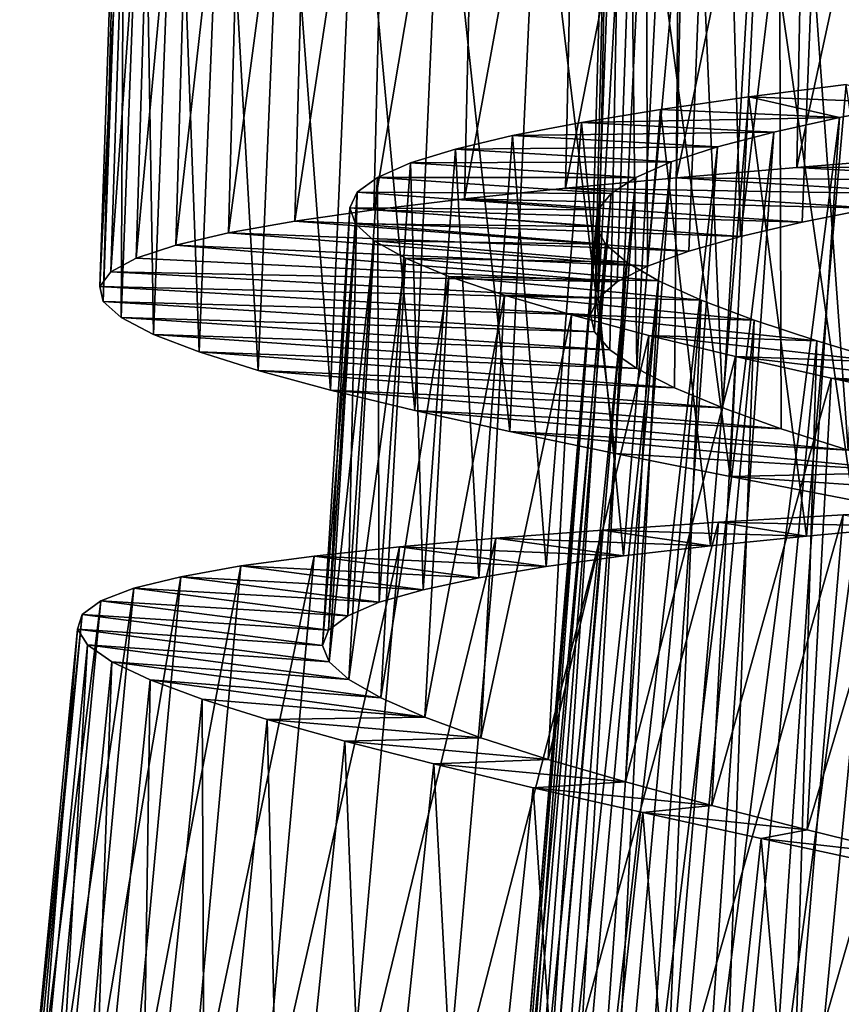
# Model space of a CAD drawing. Header units: millimetres. Extents: x -182 to 217, y -96 to 236.
# Tile 359 of 458: x 149.75 to 153.76, y -24.14 to -19.34. Entities that reach past the tile are written whole.
import ezdxf

# ---------------------------------------------------------------- set-up
doc = ezdxf.new("R2010")
doc.units = ezdxf.units.MM
doc.header["$LTSCALE"] = 52.148148
for name, color, linetype in [('993', 7, 'CONTINUOUS'), ('994', 7, 'CONTINUOUS'), ('995', 7, 'CONTINUOUS'), ('996', 7, 'CONTINUOUS'), ('997', 7, 'CONTINUOUS'), ('998', 7, 'CONTINUOUS')]:
    doc.layers.add(name, color=color, linetype=linetype)

msp = doc.modelspace()

# ---------------------------------------------------------------- linework, layer by layer
at = {"layer": '993', "color": 7, "linetype": 'CONTINUOUS', "true_color": 0xaaaaaa}
for points in [[(153.548, -20.057, 11.9859), (155.169, -20.0561, 10.1381), (154.1697, -20.0073, 12.3201), (153.548, -20.057, 11.9859)], [(152.9607, -20.1073, 11.59), (154.7194, -20.1225, 9.8897), (153.548, -20.057, 11.9859), (152.9607, -20.1073, 11.59)], [(154.7194, -20.1225, 9.8897), (155.169, -20.0561, 10.1381), (153.548, -20.057, 11.9859), (154.7194, -20.1225, 9.8897)], [(152.4185, -20.1581, 11.1398), (154.2988, -20.1895, 9.5928), (152.9607, -20.1073, 11.59), (152.4185, -20.1581, 11.1398)], [(154.2988, -20.1895, 9.5928), (154.7194, -20.1225, 9.8897), (152.9607, -20.1073, 11.59), (154.2988, -20.1895, 9.5928)], [(151.9255, -20.21, 10.6389), (153.9157, -20.2568, 9.2535), (152.4185, -20.1581, 11.1398), (151.9255, -20.21, 10.6389)], [(153.9157, -20.2568, 9.2535), (154.2988, -20.1895, 9.5928), (152.4185, -20.1581, 11.1398), (153.9157, -20.2568, 9.2535)], [(151.4832, -20.2637, 10.0887), (153.5728, -20.3251, 8.8743), (151.9255, -20.21, 10.6389), (151.4832, -20.2637, 10.0887)], [(153.5728, -20.3251, 8.8743), (153.9157, -20.2568, 9.2535), (151.9255, -20.21, 10.6389), (153.5728, -20.3251, 8.8743)], [(151.0971, -20.3194, 9.4956), (153.272, -20.3952, 8.4574), (151.4832, -20.2637, 10.0887), (151.0971, -20.3194, 9.4956)], [(153.272, -20.3952, 8.4574), (153.5728, -20.3251, 8.8743), (151.4832, -20.2637, 10.0887), (153.272, -20.3952, 8.4574)], [(150.7738, -20.3772, 8.8705), (153.0195, -20.4668, 8.0113), (151.0971, -20.3194, 9.4956), (150.7738, -20.3772, 8.8705)], [(153.0195, -20.4668, 8.0113), (153.272, -20.3952, 8.4574), (151.0971, -20.3194, 9.4956), (153.0195, -20.4668, 8.0113)], [(150.5157, -20.4374, 8.2183), (152.8189, -20.5402, 7.5425), (150.7738, -20.3772, 8.8705), (150.5157, -20.4374, 8.2183)], [(152.8189, -20.5402, 7.5425), (153.0195, -20.4668, 8.0113), (150.7738, -20.3772, 8.8705), (152.8189, -20.5402, 7.5425)], [(150.3232, -20.5009, 7.5402), (152.6707, -20.6162, 7.0525), (150.5157, -20.4374, 8.2183), (150.3232, -20.5009, 7.5402)], [(152.6707, -20.6162, 7.0525), (152.8189, -20.5402, 7.5425), (150.5157, -20.4374, 8.2183), (152.6707, -20.6162, 7.0525)], [(150.199, -20.5678, 6.8447), (152.6707, -20.6162, 7.0525), (150.3232, -20.5009, 7.5402), (150.199, -20.5678, 6.8447)], [(150.1452, -20.638, 6.1439), (152.5771, -20.6951, 6.5482), (150.199, -20.5678, 6.8447), (150.1452, -20.638, 6.1439)], [(152.5771, -20.6951, 6.5482), (152.6707, -20.6162, 7.0525), (150.199, -20.5678, 6.8447), (152.5771, -20.6951, 6.5482)], [(152.5399, -20.7764, 6.0394), (152.5771, -20.6951, 6.5482), (150.1452, -20.638, 6.1439), (152.5399, -20.7764, 6.0394)], [(150.1621, -20.7119, 5.4428), (152.5399, -20.7764, 6.0394), (150.1452, -20.638, 6.1439), (150.1621, -20.7119, 5.4428)], [(152.5594, -20.8608, 5.5302), (152.5399, -20.7764, 6.0394), (150.1621, -20.7119, 5.4428), (152.5594, -20.8608, 5.5302)], [(150.2495, -20.79, 4.7441), (152.5594, -20.8608, 5.5302), (150.1621, -20.7119, 5.4428), (150.2495, -20.79, 4.7441)], [(152.6352, -20.9487, 5.0248), (152.5594, -20.8608, 5.5302), (150.2495, -20.79, 4.7441), (152.6352, -20.9487, 5.0248)], [(150.4064, -20.8724, 4.0573), (152.6352, -20.9487, 5.0248), (150.2495, -20.79, 4.7441), (150.4064, -20.8724, 4.0573)], [(152.7661, -21.0399, 4.5318), (152.6352, -20.9487, 5.0248), (150.4064, -20.8724, 4.0573), (152.7661, -21.0399, 4.5318)], [(150.6298, -20.9586, 3.3939), (152.7661, -21.0399, 4.5318), (150.4064, -20.8724, 4.0573), (150.6298, -20.9586, 3.3939)], [(152.9499, -21.1341, 4.059), (152.7661, -21.0399, 4.5318), (150.6298, -20.9586, 3.3939), (152.9499, -21.1341, 4.059)], [(150.9184, -21.049, 2.7572), (152.9499, -21.1341, 4.059), (150.6298, -20.9586, 3.3939), (150.9184, -21.049, 2.7572)], [(153.1854, -21.2321, 3.609), (152.9499, -21.1341, 4.059), (150.9184, -21.049, 2.7572), (153.1854, -21.2321, 3.609)], [(151.2713, -21.1443, 2.1496), (153.1854, -21.2321, 3.609), (150.9184, -21.049, 2.7572), (151.2713, -21.1443, 2.1496)], [(153.47, -21.3338, 3.1869), (153.1854, -21.2321, 3.609), (151.2713, -21.1443, 2.1496), (153.47, -21.3338, 3.1869)], [(151.6832, -21.244, 1.5807), (153.47, -21.3338, 3.1869), (151.2713, -21.1443, 2.1496), (151.6832, -21.244, 1.5807)], [(153.7972, -21.4384, 2.8018), (153.47, -21.3338, 3.1869), (151.6832, -21.244, 1.5807), (153.7972, -21.4384, 2.8018)], [(152.147, -21.3472, 1.0595), (153.7972, -21.4384, 2.8018), (151.6832, -21.244, 1.5807), (152.147, -21.3472, 1.0595)], [(154.1643, -21.546, 2.4567), (153.7972, -21.4384, 2.8018), (152.147, -21.3472, 1.0595), (154.1643, -21.546, 2.4567)], [(152.6604, -21.4545, 0.5885), (154.1643, -21.546, 2.4567), (152.147, -21.3472, 1.0595), (152.6604, -21.4545, 0.5885)], [(153.2214, -21.5664, 0.1695), (154.1643, -21.546, 2.4567), (152.6604, -21.4545, 0.5885), (153.2214, -21.5664, 0.1695)], [(154.5698, -21.6575, 2.153), (154.1643, -21.546, 2.4567), (153.2214, -21.5664, 0.1695), (154.5698, -21.6575, 2.153)], [(153.8212, -21.6818, -0.1906), (154.5698, -21.6575, 2.153), (153.2214, -21.5664, 0.1695), (153.8212, -21.6818, -0.1906)]]:
    msp.add_3dface(points, dxfattribs=at)
at = {"layer": '994', "color": 7, "linetype": 'CONTINUOUS', "true_color": 0xaaaaaa}
for points in [[(153.1654, -21.7904, 11.8029), (153.7728, -21.754, 12.1674), (154.103, -21.8115, 10.9772), (153.1654, -21.7904, 11.8029)], [(152.078, -21.8677, 10.9053), (152.5977, -21.8281, 11.38), (153.1264, -21.905, 10.2514), (152.078, -21.8677, 10.9053)], [(152.5977, -21.8281, 11.38), (153.1654, -21.7904, 11.8029), (153.5947, -21.8576, 10.6387), (152.5977, -21.8281, 11.38)], [(153.1264, -21.905, 10.2514), (152.5977, -21.8281, 11.38), (153.5947, -21.8576, 10.6387), (153.1264, -21.905, 10.2514)], [(153.5947, -21.8576, 10.6387), (153.1654, -21.7904, 11.8029), (154.103, -21.8115, 10.9772), (153.5947, -21.8576, 10.6387)], [(151.6085, -21.9098, 10.3809), (152.078, -21.8677, 10.9053), (152.702, -21.9543, 9.8188), (151.6085, -21.9098, 10.3809)], [(152.702, -21.9543, 9.8188), (152.078, -21.8677, 10.9053), (153.1264, -21.905, 10.2514), (152.702, -21.9543, 9.8188)], [(151.1912, -21.955, 9.8092), (151.6085, -21.9098, 10.3809), (152.3231, -22.0064, 9.3424), (151.1912, -21.955, 9.8092)], [(152.3231, -22.0064, 9.3424), (151.6085, -21.9098, 10.3809), (152.702, -21.9543, 9.8188), (152.3231, -22.0064, 9.3424)], [(150.8335, -22.0037, 9.1998), (151.1912, -21.955, 9.8092), (151.9948, -22.0614, 8.8288), (150.8335, -22.0037, 9.1998)], [(151.9948, -22.0614, 8.8288), (151.1912, -21.955, 9.8092), (152.3231, -22.0064, 9.3424), (151.9948, -22.0614, 8.8288)], [(150.5398, -22.056, 8.5609), (150.8335, -22.0037, 9.1998), (151.7229, -22.1195, 8.2868), (150.5398, -22.056, 8.5609)], [(151.7229, -22.1195, 8.2868), (150.8335, -22.0037, 9.1998), (151.9948, -22.0614, 8.8288), (151.7229, -22.1195, 8.2868)], [(150.3115, -22.1126, 7.8951), (150.5398, -22.056, 8.5609), (151.5093, -22.1813, 7.7207), (150.3115, -22.1126, 7.8951)], [(151.5093, -22.1813, 7.7207), (150.5398, -22.056, 8.5609), (151.7229, -22.1195, 8.2868), (151.5093, -22.1813, 7.7207)], [(150.1501, -22.1742, 7.207), (150.3115, -22.1126, 7.8951), (151.3548, -22.2474, 7.133), (150.1501, -22.1742, 7.207)], [(151.3548, -22.2474, 7.133), (150.3115, -22.1126, 7.8951), (151.5093, -22.1813, 7.7207), (151.3548, -22.2474, 7.133)], [(150.0582, -22.2406, 6.5085), (150.1501, -22.1742, 7.207), (151.2618, -22.3179, 6.533), (150.0582, -22.2406, 6.5085)], [(151.2618, -22.3179, 6.533), (150.1501, -22.1742, 7.207), (151.3548, -22.2474, 7.133), (151.2618, -22.3179, 6.533)], [(150.0366, -22.3118, 5.809), (150.0582, -22.2406, 6.5085), (151.2317, -22.3926, 5.9304), (150.0366, -22.3118, 5.809)], [(151.2317, -22.3926, 5.9304), (150.0582, -22.2406, 6.5085), (151.2618, -22.3179, 6.533), (151.2317, -22.3926, 5.9304)], [(150.0854, -22.3886, 5.1095), (150.0366, -22.3118, 5.809), (151.2646, -22.4723, 5.3277), (150.0854, -22.3886, 5.1095)], [(151.2646, -22.4723, 5.3277), (150.0366, -22.3118, 5.809), (151.2317, -22.3926, 5.9304), (151.2646, -22.4723, 5.3277)], [(150.2044, -22.4716, 4.4148), (150.0854, -22.3886, 5.1095), (151.3602, -22.5574, 4.7292), (150.2044, -22.4716, 4.4148)], [(151.3602, -22.5574, 4.7292), (150.0854, -22.3886, 5.1095), (151.2646, -22.4723, 5.3277), (151.3602, -22.5574, 4.7292)], [(150.3914, -22.56, 3.7378), (150.2044, -22.4716, 4.4148), (151.5168, -22.6475, 4.1457), (150.3914, -22.56, 3.7378)], [(151.5168, -22.6475, 4.1457), (150.2044, -22.4716, 4.4148), (151.3602, -22.5574, 4.7292), (151.5168, -22.6475, 4.1457)], [(150.644, -22.6539, 3.0866), (150.3914, -22.56, 3.7378), (151.7321, -22.7423, 3.5849), (150.644, -22.6539, 3.0866)], [(151.7321, -22.7423, 3.5849), (150.3914, -22.56, 3.7378), (151.5168, -22.6475, 4.1457), (151.7321, -22.7423, 3.5849)], [(150.9613, -22.7537, 2.4634), (150.644, -22.6539, 3.0866), (151.7321, -22.7423, 3.5849), (150.9613, -22.7537, 2.4634)], [(152.0052, -22.8426, 3.0492), (150.9613, -22.7537, 2.4634), (151.7321, -22.7423, 3.5849), (152.0052, -22.8426, 3.0492)], [(151.3408, -22.8597, 1.8732), (150.9613, -22.7537, 2.4634), (152.0052, -22.8426, 3.0492), (151.3408, -22.8597, 1.8732)], [(152.3335, -22.9483, 2.5432), (151.3408, -22.8597, 1.8732), (152.0052, -22.8426, 3.0492), (152.3335, -22.9483, 2.5432)], [(151.7753, -22.9709, 1.3266), (151.3408, -22.8597, 1.8732), (152.3335, -22.9483, 2.5432), (151.7753, -22.9709, 1.3266)], [(152.7105, -23.0585, 2.0772), (151.7753, -22.9709, 1.3266), (152.3335, -22.9483, 2.5432), (152.7105, -23.0585, 2.0772)], [(152.2606, -23.087, 0.829), (151.7753, -22.9709, 1.3266), (152.7105, -23.0585, 2.0772), (152.2606, -23.087, 0.829)], [(153.1323, -23.173, 1.6552), (152.2606, -23.087, 0.829), (152.7105, -23.0585, 2.0772), (153.1323, -23.173, 1.6552)], [(152.795, -23.2086, 0.382), (152.2606, -23.087, 0.829), (153.1323, -23.173, 1.6552), (152.795, -23.2086, 0.382)], [(153.5979, -23.2927, 1.2785), (152.795, -23.2086, 0.382), (153.1323, -23.173, 1.6552), (153.5979, -23.2927, 1.2785)], [(153.3732, -23.3353, -0.0099), (152.795, -23.2086, 0.382), (153.5979, -23.2927, 1.2785), (153.3732, -23.3353, -0.0099)], [(154.1008, -23.4167, 0.9523), (153.3732, -23.3353, -0.0099), (153.5979, -23.2927, 1.2785), (154.1008, -23.4167, 0.9523)], [(153.9846, -23.4659, -0.3397), (153.3732, -23.3353, -0.0099), (154.1008, -23.4167, 0.9523), (153.9846, -23.4659, -0.3397)]]:
    msp.add_3dface(points, dxfattribs=at)
at = {"layer": '995', "color": 7, "linetype": 'CONTINUOUS', "true_color": 0xaaaaaa}
for points in [[(153.548, -20.057, 11.9859), (154.1697, -20.0073, 12.3201), (154.223, -16.9308, 12.3117), (153.548, -20.057, 11.9859)], [(153.548, -20.057, 11.9859), (154.223, -16.9308, 12.3117), (153.6046, -17.0053, 11.9758), (153.548, -20.057, 11.9859)], [(152.9607, -20.1073, 11.59), (153.548, -20.057, 11.9859), (153.6046, -17.0053, 11.9758), (152.9607, -20.1073, 11.59)], [(152.9607, -20.1073, 11.59), (153.6046, -17.0053, 11.9758), (153.021, -17.079, 11.5784), (152.9607, -20.1073, 11.59)], [(152.4185, -20.1581, 11.1398), (152.9607, -20.1073, 11.59), (153.021, -17.079, 11.5784), (152.4185, -20.1581, 11.1398)], [(152.4185, -20.1581, 11.1398), (153.021, -17.079, 11.5784), (152.4827, -17.1514, 11.1269), (152.4185, -20.1581, 11.1398)], [(151.9255, -20.21, 10.6389), (152.4185, -20.1581, 11.1398), (152.4827, -17.1514, 11.1269), (151.9255, -20.21, 10.6389)], [(151.9255, -20.21, 10.6389), (152.4827, -17.1514, 11.1269), (151.9942, -17.2228, 10.6253), (151.9255, -20.21, 10.6389)], [(151.4832, -20.2637, 10.0887), (151.9255, -20.21, 10.6389), (151.9942, -17.2228, 10.6253), (151.4832, -20.2637, 10.0887)], [(151.4832, -20.2637, 10.0887), (151.9942, -17.2228, 10.6253), (151.5562, -17.2941, 10.0745), (151.4832, -20.2637, 10.0887)], [(151.0971, -20.3194, 9.4956), (151.4832, -20.2637, 10.0887), (151.5562, -17.2941, 10.0745), (151.0971, -20.3194, 9.4956)], [(151.0971, -20.3194, 9.4956), (151.5562, -17.2941, 10.0745), (151.1742, -17.3652, 9.4808), (151.0971, -20.3194, 9.4956)], [(150.7738, -20.3772, 8.8705), (151.0971, -20.3194, 9.4956), (151.1742, -17.3652, 9.4808), (150.7738, -20.3772, 8.8705)], [(150.7738, -20.3772, 8.8705), (151.1742, -17.3652, 9.4808), (150.8549, -17.4358, 8.8546), (150.7738, -20.3772, 8.8705)], [(150.5157, -20.4374, 8.2183), (150.7738, -20.3772, 8.8705), (150.8549, -17.4358, 8.8546), (150.5157, -20.4374, 8.2183)], [(150.5157, -20.4374, 8.2183), (150.8549, -17.4358, 8.8546), (150.6007, -17.5064, 8.2008), (150.5157, -20.4374, 8.2183)], [(150.3232, -20.5009, 7.5402), (150.5157, -20.4374, 8.2183), (150.6007, -17.5064, 8.2008), (150.3232, -20.5009, 7.5402)], [(150.3232, -20.5009, 7.5402), (150.6007, -17.5064, 8.2008), (150.4126, -17.5776, 7.5219), (150.3232, -20.5009, 7.5402)], [(150.199, -20.5678, 6.8447), (150.3232, -20.5009, 7.5402), (150.4126, -17.5776, 7.5219), (150.199, -20.5678, 6.8447)], [(150.199, -20.5678, 6.8447), (150.4126, -17.5776, 7.5219), (150.2931, -17.6495, 6.8264), (150.199, -20.5678, 6.8447)], [(150.1452, -20.638, 6.1439), (150.199, -20.5678, 6.8447), (150.2931, -17.6495, 6.8264), (150.1452, -20.638, 6.1439)], [(150.1452, -20.638, 6.1439), (150.2931, -17.6495, 6.8264), (150.244, -17.7216, 6.1266), (150.1452, -20.638, 6.1439)], [(150.1621, -20.7119, 5.4428), (150.1452, -20.638, 6.1439), (150.244, -17.7216, 6.1266), (150.1621, -20.7119, 5.4428)], [(150.1621, -20.7119, 5.4428), (150.244, -17.7216, 6.1266), (150.2655, -17.7947, 5.4265), (150.1621, -20.7119, 5.4428)], [(150.2495, -20.79, 4.7441), (150.1621, -20.7119, 5.4428), (150.2655, -17.7947, 5.4265), (150.2495, -20.79, 4.7441)], [(150.2495, -20.79, 4.7441), (150.2655, -17.7947, 5.4265), (150.3577, -17.8693, 4.728), (150.2495, -20.79, 4.7441)], [(150.4064, -20.8724, 4.0573), (150.2495, -20.79, 4.7441), (150.3577, -17.8693, 4.728), (150.4064, -20.8724, 4.0573)], [(150.4064, -20.8724, 4.0573), (150.3577, -17.8693, 4.728), (150.5193, -17.9454, 4.0415), (150.4064, -20.8724, 4.0573)], [(150.6298, -20.9586, 3.3939), (150.4064, -20.8724, 4.0573), (150.5193, -17.9454, 4.0415), (150.6298, -20.9586, 3.3939)], [(150.6298, -20.9586, 3.3939), (150.5193, -17.9454, 4.0415), (150.7475, -18.0226, 3.3784), (150.6298, -20.9586, 3.3939)], [(150.9184, -21.049, 2.7572), (150.6298, -20.9586, 3.3939), (150.7475, -18.0226, 3.3784), (150.9184, -21.049, 2.7572)], [(150.9184, -21.049, 2.7572), (150.7475, -18.0226, 3.3784), (151.041, -18.1015, 2.7426), (150.9184, -21.049, 2.7572)], [(151.2713, -21.1443, 2.1496), (150.9184, -21.049, 2.7572), (151.041, -18.1015, 2.7426), (151.2713, -21.1443, 2.1496)], [(151.2713, -21.1443, 2.1496), (151.041, -18.1015, 2.7426), (151.3986, -18.1826, 2.1363), (151.2713, -21.1443, 2.1496)], [(151.6832, -21.244, 1.5807), (151.2713, -21.1443, 2.1496), (151.3986, -18.1826, 2.1363), (151.6832, -21.244, 1.5807)], [(151.6832, -21.244, 1.5807), (151.3986, -18.1826, 2.1363), (151.8151, -18.2656, 1.5687), (151.6832, -21.244, 1.5807)], [(152.147, -21.3472, 1.0595), (151.6832, -21.244, 1.5807), (151.8151, -18.2656, 1.5687), (152.147, -21.3472, 1.0595)], [(152.147, -21.3472, 1.0595), (151.8151, -18.2656, 1.5687), (152.284, -18.3504, 1.0484), (152.147, -21.3472, 1.0595)], [(152.6604, -21.4545, 0.5885), (152.147, -21.3472, 1.0595), (152.284, -18.3504, 1.0484), (152.6604, -21.4545, 0.5885)], [(152.6604, -21.4545, 0.5885), (152.284, -18.3504, 1.0484), (152.8029, -18.4372, 0.5781), (152.6604, -21.4545, 0.5885)], [(153.2214, -21.5664, 0.1695), (152.6604, -21.4545, 0.5885), (152.8029, -18.4372, 0.5781), (153.2214, -21.5664, 0.1695)], [(153.2214, -21.5664, 0.1695), (152.8029, -18.4372, 0.5781), (153.369, -18.5265, 0.1604), (153.2214, -21.5664, 0.1695)], [(153.8212, -21.6818, -0.1906), (153.2214, -21.5664, 0.1695), (153.369, -18.5265, 0.1604), (153.8212, -21.6818, -0.1906)], [(153.8212, -21.6818, -0.1906), (153.369, -18.5265, 0.1604), (153.9735, -18.6179, -0.1982), (153.8212, -21.6818, -0.1906)], [(153.5168, -24.81, 12.1713), (154.1546, -24.8003, 12.4708), (154.4099, -21.7189, 12.4679), (153.5168, -24.81, 12.1713)], [(153.5168, -24.81, 12.1713), (154.4099, -21.7189, 12.4679), (153.7728, -21.754, 12.1674), (153.5168, -24.81, 12.1713)], [(152.9081, -24.8219, 11.8075), (153.5168, -24.81, 12.1713), (153.7728, -21.754, 12.1674), (152.9081, -24.8219, 11.8075)], [(152.9081, -24.8219, 11.8075), (153.7728, -21.754, 12.1674), (153.1654, -21.7904, 11.8029), (152.9081, -24.8219, 11.8075)], [(151.8168, -24.8557, 10.9106), (152.3387, -24.8369, 11.3852), (152.5977, -21.8281, 11.38), (151.8168, -24.8557, 10.9106)], [(151.8168, -24.8557, 10.9106), (152.5977, -21.8281, 11.38), (152.078, -21.8677, 10.9053), (151.8168, -24.8557, 10.9106)], [(152.3387, -24.8369, 11.3852), (152.9081, -24.8219, 11.8075), (153.1654, -21.7904, 11.8029), (152.3387, -24.8369, 11.3852)], [(152.3387, -24.8369, 11.3852), (153.1654, -21.7904, 11.8029), (152.5977, -21.8281, 11.38), (152.3387, -24.8369, 11.3852)], [(151.3449, -24.8789, 10.3861), (151.8168, -24.8557, 10.9106), (152.078, -21.8677, 10.9053), (151.3449, -24.8789, 10.3861)], [(151.3449, -24.8789, 10.3861), (152.078, -21.8677, 10.9053), (151.6085, -21.9098, 10.3809), (151.3449, -24.8789, 10.3861)], [(150.9255, -24.9074, 9.8147), (151.3449, -24.8789, 10.3861), (151.6085, -21.9098, 10.3809), (150.9255, -24.9074, 9.8147)], [(150.9255, -24.9074, 9.8147), (151.6085, -21.9098, 10.3809), (151.1912, -21.955, 9.8092), (150.9255, -24.9074, 9.8147)], [(150.5655, -24.9416, 9.2055), (150.9255, -24.9074, 9.8147), (151.1912, -21.955, 9.8092), (150.5655, -24.9416, 9.2055)], [(150.5655, -24.9416, 9.2055), (151.1912, -21.955, 9.8092), (150.8335, -22.0037, 9.1998), (150.5655, -24.9416, 9.2055)], [(150.2696, -24.9821, 8.5673), (150.5655, -24.9416, 9.2055), (150.8335, -22.0037, 9.1998), (150.2696, -24.9821, 8.5673)], [(150.2696, -24.9821, 8.5673), (150.8335, -22.0037, 9.1998), (150.5398, -22.056, 8.5609), (150.2696, -24.9821, 8.5673)], [(150.0386, -25.0295, 7.902), (150.2696, -24.9821, 8.5673), (150.5398, -22.056, 8.5609), (150.0386, -25.0295, 7.902)], [(150.0386, -25.0295, 7.902), (150.5398, -22.056, 8.5609), (150.3115, -22.1126, 7.8951), (150.0386, -25.0295, 7.902)], [(149.8741, -25.0845, 7.2138), (150.0386, -25.0295, 7.902), (150.3115, -22.1126, 7.8951), (149.8741, -25.0845, 7.2138)], [(149.8741, -25.0845, 7.2138), (150.3115, -22.1126, 7.8951), (150.1501, -22.1742, 7.207), (149.8741, -25.0845, 7.2138)], [(149.7789, -25.1471, 6.5148), (149.8741, -25.0845, 7.2138), (150.1501, -22.1742, 7.207), (149.7789, -25.1471, 6.5148)], [(149.7789, -25.1471, 6.5148), (150.1501, -22.1742, 7.207), (150.0582, -22.2406, 6.5085), (149.7789, -25.1471, 6.5148)], [(149.7539, -25.2174, 5.8144), (149.7789, -25.1471, 6.5148), (150.0582, -22.2406, 6.5085), (149.7539, -25.2174, 5.8144)], [(149.7539, -25.2174, 5.8144), (150.0582, -22.2406, 6.5085), (150.0366, -22.3118, 5.809), (149.7539, -25.2174, 5.8144)], [(149.7991, -25.2961, 5.1146), (149.7539, -25.2174, 5.8144), (150.0366, -22.3118, 5.809), (149.7991, -25.2961, 5.1146)], [(149.7991, -25.2961, 5.1146), (150.0366, -22.3118, 5.809), (150.0854, -22.3886, 5.1095), (149.7991, -25.2961, 5.1146)], [(149.9141, -25.3837, 4.4196), (149.7991, -25.2961, 5.1146), (150.0854, -22.3886, 5.1095), (149.9141, -25.3837, 4.4196)], [(149.9141, -25.3837, 4.4196), (150.0854, -22.3886, 5.1095), (150.2044, -22.4716, 4.4148), (149.9141, -25.3837, 4.4196)], [(150.097, -25.4795, 3.7425), (149.9141, -25.3837, 4.4196), (150.2044, -22.4716, 4.4148), (150.097, -25.4795, 3.7425)], [(150.097, -25.4795, 3.7425), (150.2044, -22.4716, 4.4148), (150.3914, -22.56, 3.7378), (150.097, -25.4795, 3.7425)], [(150.3454, -25.5834, 3.0908), (150.097, -25.4795, 3.7425), (150.3914, -22.56, 3.7378), (150.3454, -25.5834, 3.0908)], [(150.3454, -25.5834, 3.0908), (150.3914, -22.56, 3.7378), (150.644, -22.6539, 3.0866), (150.3454, -25.5834, 3.0908)], [(150.6583, -25.6959, 2.467), (150.3454, -25.5834, 3.0908), (150.644, -22.6539, 3.0866), (150.6583, -25.6959, 2.467)], [(150.6583, -25.6959, 2.467), (150.644, -22.6539, 3.0866), (150.9613, -22.7537, 2.4634), (150.6583, -25.6959, 2.467)], [(151.0329, -25.817, 1.8763), (150.6583, -25.6959, 2.467), (150.9613, -22.7537, 2.4634), (151.0329, -25.817, 1.8763)], [(151.0329, -25.817, 1.8763), (150.9613, -22.7537, 2.4634), (151.3408, -22.8597, 1.8732), (151.0329, -25.817, 1.8763)], [(151.4624, -25.9454, 1.3295), (151.0329, -25.817, 1.8763), (151.3408, -22.8597, 1.8732), (151.4624, -25.9454, 1.3295)], [(151.4624, -25.9454, 1.3295), (151.3408, -22.8597, 1.8732), (151.7753, -22.9709, 1.3266), (151.4624, -25.9454, 1.3295)], [(151.942, -26.0806, 0.832), (151.4624, -25.9454, 1.3295), (151.7753, -22.9709, 1.3266), (151.942, -26.0806, 0.832)], [(151.942, -26.0806, 0.832), (151.7753, -22.9709, 1.3266), (152.2606, -23.087, 0.829), (151.942, -26.0806, 0.832)], [(152.4707, -26.2234, 0.3847), (151.942, -26.0806, 0.832), (152.2606, -23.087, 0.829), (152.4707, -26.2234, 0.3847)], [(152.4707, -26.2234, 0.3847), (152.2606, -23.087, 0.829), (152.795, -23.2086, 0.382), (152.4707, -26.2234, 0.3847)], [(153.0433, -26.3732, -0.0077), (152.4707, -26.2234, 0.3847), (152.795, -23.2086, 0.382), (153.0433, -26.3732, -0.0077)], [(153.0433, -26.3732, -0.0077), (152.795, -23.2086, 0.382), (153.3732, -23.3353, -0.0099), (153.0433, -26.3732, -0.0077)], [(153.6493, -26.5282, -0.3381), (153.0433, -26.3732, -0.0077), (153.3732, -23.3353, -0.0099), (153.6493, -26.5282, -0.3381)], [(153.6493, -26.5282, -0.3381), (153.3732, -23.3353, -0.0099), (153.9846, -23.4659, -0.3397), (153.6493, -26.5282, -0.3381)], [(154.2824, -26.6876, -0.6033), (153.6493, -26.5282, -0.3381), (153.9846, -23.4659, -0.3397), (154.2824, -26.6876, -0.6033)]]:
    msp.add_3dface(points, dxfattribs=at)
at = {"layer": '996', "color": 7, "linetype": 'CONTINUOUS', "true_color": 0xaaaaaa}
for points in [[(152.655, -16.7, 6.212), (152.5771, -20.6951, 6.5482), (152.5399, -20.7764, 6.0394), (152.655, -16.7, 6.212)], [(152.655, -16.7, 6.212), (152.5399, -20.7764, 6.0394), (152.5594, -20.8608, 5.5302), (152.655, -16.7, 6.212)], [(152.7164, -16.7, 5.2224), (152.655, -16.7, 6.212), (152.5594, -20.8608, 5.5302), (152.7164, -16.7, 5.2224)], [(152.7164, -16.7, 5.2224), (152.5594, -20.8608, 5.5302), (152.6352, -20.9487, 5.0248), (152.7164, -16.7, 5.2224)], [(152.655, -16.7, 6.212), (152.8073, -16.7, 7.1916), (152.5771, -20.6951, 6.5482), (152.655, -16.7, 6.212)], [(152.8073, -16.7, 7.1916), (152.6707, -20.6162, 7.0525), (152.5771, -20.6951, 6.5482), (152.8073, -16.7, 7.1916)], [(152.7164, -16.7, 5.2224), (152.6352, -20.9487, 5.0248), (152.7661, -21.0399, 4.5318), (152.7164, -16.7, 5.2224)], [(152.8073, -16.7, 7.1916), (152.8189, -20.5402, 7.5425), (152.6707, -20.6162, 7.0525), (152.8073, -16.7, 7.1916)], [(152.9872, -16.7, 4.2718), (152.7164, -16.7, 5.2224), (152.7661, -21.0399, 4.5318), (152.9872, -16.7, 4.2718)], [(152.9872, -16.7, 4.2718), (152.7661, -21.0399, 4.5318), (152.9499, -21.1341, 4.059), (152.9872, -16.7, 4.2718)], [(152.8073, -16.7, 7.1916), (153.166, -16.7, 8.1168), (152.8189, -20.5402, 7.5425), (152.8073, -16.7, 7.1916)], [(153.166, -16.7, 8.1168), (153.0195, -20.4668, 8.0113), (152.8189, -20.5402, 7.5425), (153.166, -16.7, 8.1168)], [(152.9872, -16.7, 4.2718), (152.9499, -21.1341, 4.059), (153.1854, -21.2321, 3.609), (152.9872, -16.7, 4.2718)], [(153.4568, -16.7, 3.398), (152.9872, -16.7, 4.2718), (153.1854, -21.2321, 3.609), (153.4568, -16.7, 3.398)], [(153.166, -16.7, 8.1168), (153.272, -20.3952, 8.4574), (153.0195, -20.4668, 8.0113), (153.166, -16.7, 8.1168)], [(153.166, -16.7, 8.1168), (153.7157, -16.7, 8.9438), (153.272, -20.3952, 8.4574), (153.166, -16.7, 8.1168)], [(153.4568, -16.7, 3.398), (153.1854, -21.2321, 3.609), (153.47, -21.3338, 3.1869), (153.4568, -16.7, 3.398)], [(153.7157, -16.7, 8.9438), (153.5728, -20.3251, 8.8743), (153.272, -20.3952, 8.4574), (153.7157, -16.7, 8.9438)], [(154.1018, -16.7, 2.6464), (153.4568, -16.7, 3.398), (153.7972, -21.4384, 2.8018), (154.1018, -16.7, 2.6464)], [(153.4568, -16.7, 3.398), (153.47, -21.3338, 3.1869), (153.7972, -21.4384, 2.8018), (153.4568, -16.7, 3.398)], [(153.7157, -16.7, 8.9438), (153.9157, -20.2568, 9.2535), (153.5728, -20.3251, 8.8743), (153.7157, -16.7, 8.9438)], [(153.7157, -16.7, 8.9438), (154.4265, -16.7, 9.6315), (153.9157, -20.2568, 9.2535), (153.7157, -16.7, 8.9438)], [(153.7781, -25.0112, 9.468), (153.4065, -25.0557, 9.1131), (154.1173, -19.7437, 9.4233), (153.7781, -25.0112, 9.468)], [(154.1173, -19.7437, 9.4233), (153.4065, -25.0557, 9.1131), (153.7558, -19.8135, 9.0641), (154.1173, -19.7437, 9.4233)], [(153.4065, -25.0557, 9.1131), (153.0751, -25.1042, 8.7184), (153.7558, -19.8135, 9.0641), (153.4065, -25.0557, 9.1131)], [(153.7558, -19.8135, 9.0641), (153.0751, -25.1042, 8.7184), (153.4352, -19.8845, 8.666), (153.7558, -19.8135, 9.0641)], [(153.0751, -25.1042, 8.7184), (152.7883, -25.1571, 8.2891), (153.4352, -19.8845, 8.666), (153.0751, -25.1042, 8.7184)], [(153.4352, -19.8845, 8.666), (152.7883, -25.1571, 8.2891), (153.1596, -19.9569, 8.2346), (153.4352, -19.8845, 8.666)], [(152.7883, -25.1571, 8.2891), (152.5512, -25.2147, 7.8333), (153.1596, -19.9569, 8.2346), (152.7883, -25.1571, 8.2891)], [(153.1596, -19.9569, 8.2346), (152.5512, -25.2147, 7.8333), (152.9342, -20.0306, 7.7777), (153.1596, -19.9569, 8.2346)], [(152.5512, -25.2147, 7.8333), (152.3662, -25.2777, 7.3554), (152.9342, -20.0306, 7.7777), (152.5512, -25.2147, 7.8333)], [(152.9342, -20.0306, 7.7777), (152.3662, -25.2777, 7.3554), (152.7608, -20.106, 7.2994), (152.9342, -20.0306, 7.7777)], [(152.3662, -25.2777, 7.3554), (152.2343, -25.3467, 6.8588), (152.7608, -20.106, 7.2994), (152.3662, -25.2777, 7.3554)], [(152.7608, -20.106, 7.2994), (152.2343, -25.3467, 6.8588), (152.6405, -20.184, 6.8029), (152.7608, -20.106, 7.2994)], [(152.2343, -25.3467, 6.8588), (152.1575, -25.4219, 6.3517), (152.6405, -20.184, 6.8029), (152.2343, -25.3467, 6.8588)], [(152.6405, -20.184, 6.8029), (152.1575, -25.4219, 6.3517), (152.5755, -20.2641, 6.2976), (152.6405, -20.184, 6.8029)], [(152.1575, -25.4219, 6.3517), (152.1371, -25.5031, 5.8429), (152.5755, -20.2641, 6.2976), (152.1575, -25.4219, 6.3517)], [(152.5755, -20.2641, 6.2976), (152.1371, -25.5031, 5.8429), (152.5666, -20.3464, 5.7913), (152.5755, -20.2641, 6.2976)], [(152.1371, -25.5031, 5.8429), (152.1729, -25.5911, 5.335), (152.5666, -20.3464, 5.7913), (152.1371, -25.5031, 5.8429)], [(152.5666, -20.3464, 5.7913), (152.1729, -25.5911, 5.335), (152.6137, -20.4317, 5.2857), (152.5666, -20.3464, 5.7913)], [(152.1729, -25.5911, 5.335), (152.2644, -25.6863, 4.833), (152.6137, -20.4317, 5.2857), (152.1729, -25.5911, 5.335)], [(152.6137, -20.4317, 5.2857), (152.2644, -25.6863, 4.833), (152.7165, -20.5204, 4.7867), (152.6137, -20.4317, 5.2857)], [(152.2644, -25.6863, 4.833), (152.4094, -25.7877, 4.3481), (152.7165, -20.5204, 4.7867), (152.2644, -25.6863, 4.833)], [(152.7165, -20.5204, 4.7867), (152.4094, -25.7877, 4.3481), (152.8725, -20.6115, 4.3051), (152.7165, -20.5204, 4.7867)], [(152.4094, -25.7877, 4.3481), (152.6065, -25.8957, 3.8844), (152.8725, -20.6115, 4.3051), (152.4094, -25.7877, 4.3481)], [(152.8725, -20.6115, 4.3051), (152.6065, -25.8957, 3.8844), (153.0807, -20.7058, 3.8446), (152.8725, -20.6115, 4.3051)], [(152.6065, -25.8957, 3.8844), (152.8547, -26.0109, 3.444), (153.0807, -20.7058, 3.8446), (152.6065, -25.8957, 3.8844)], [(153.0807, -20.7058, 3.8446), (152.8547, -26.0109, 3.444), (153.3396, -20.8037, 3.408), (153.0807, -20.7058, 3.8446)], [(152.8547, -26.0109, 3.444), (153.1492, -26.1325, 3.0352), (153.3396, -20.8037, 3.408), (152.8547, -26.0109, 3.444)], [(153.3396, -20.8037, 3.408), (153.1492, -26.1325, 3.0352), (153.6443, -20.9045, 3.0036), (153.3396, -20.8037, 3.408)], [(153.1492, -26.1325, 3.0352), (153.4852, -26.2595, 2.6646), (153.6443, -20.9045, 3.0036), (153.1492, -26.1325, 3.0352)], [(153.6443, -20.9045, 3.0036), (153.4852, -26.2595, 2.6646), (153.9903, -21.0081, 2.6373), (153.6443, -20.9045, 3.0036)], [(153.4852, -26.2595, 2.6646), (153.8606, -26.3925, 2.3344), (153.9903, -21.0081, 2.6373), (153.4852, -26.2595, 2.6646)]]:
    msp.add_3dface(points, dxfattribs=at)
at = {"layer": '997', "color": 7, "linetype": 'CONTINUOUS', "true_color": 0xaaaaaa}
for points in [[(153.7881, -19.6514, 10.6949), (154.1173, -19.7437, 9.4233), (153.3127, -19.7125, 10.3131), (153.7881, -19.6514, 10.6949)], [(153.3127, -19.7125, 10.3131), (153.7558, -19.8135, 9.0641), (152.8812, -19.7741, 9.8851), (153.3127, -19.7125, 10.3131)], [(154.1173, -19.7437, 9.4233), (153.7558, -19.8135, 9.0641), (153.3127, -19.7125, 10.3131), (154.1173, -19.7437, 9.4233)], [(152.8812, -19.7741, 9.8851), (153.7558, -19.8135, 9.0641), (152.4956, -19.837, 9.413), (152.8812, -19.7741, 9.8851)], [(152.4956, -19.837, 9.413), (153.4352, -19.8845, 8.666), (152.1601, -19.9015, 8.902), (152.4956, -19.837, 9.413)], [(153.7558, -19.8135, 9.0641), (153.4352, -19.8845, 8.666), (152.4956, -19.837, 9.413), (153.7558, -19.8135, 9.0641)], [(152.1601, -19.9015, 8.902), (153.1596, -19.9569, 8.2346), (151.8812, -19.9674, 8.3619), (152.1601, -19.9015, 8.902)], [(153.4352, -19.8845, 8.666), (153.1596, -19.9569, 8.2346), (152.1601, -19.9015, 8.902), (153.4352, -19.8845, 8.666)], [(153.1596, -19.9569, 8.2346), (152.9342, -20.0306, 7.7777), (151.8812, -19.9674, 8.3619), (153.1596, -19.9569, 8.2346)], [(151.8812, -19.9674, 8.3619), (152.9342, -20.0306, 7.7777), (151.661, -20.0351, 7.7975), (151.8812, -19.9674, 8.3619)], [(151.661, -20.0351, 7.7975), (152.7608, -20.106, 7.2994), (151.5, -20.1056, 7.2101), (151.661, -20.0351, 7.7975)], [(152.9342, -20.0306, 7.7777), (152.7608, -20.106, 7.2994), (151.661, -20.0351, 7.7975), (152.9342, -20.0306, 7.7777)], [(151.5, -20.1056, 7.2101), (152.6405, -20.184, 6.8029), (151.4007, -20.1787, 6.6085), (151.5, -20.1056, 7.2101)], [(152.7608, -20.106, 7.2994), (152.6405, -20.184, 6.8029), (151.5, -20.1056, 7.2101), (152.7608, -20.106, 7.2994)], [(151.4007, -20.1787, 6.6085), (152.5755, -20.2641, 6.2976), (151.3648, -20.2543, 6.0031), (151.4007, -20.1787, 6.6085)], [(152.6405, -20.184, 6.8029), (152.5755, -20.2641, 6.2976), (151.4007, -20.1787, 6.6085), (152.6405, -20.184, 6.8029)], [(152.5755, -20.2641, 6.2976), (152.5666, -20.3464, 5.7913), (151.3648, -20.2543, 6.0031), (152.5755, -20.2641, 6.2976)], [(151.3648, -20.2543, 6.0031), (152.5666, -20.3464, 5.7913), (151.3927, -20.3329, 5.3975), (151.3648, -20.2543, 6.0031)], [(152.5666, -20.3464, 5.7913), (152.6137, -20.4317, 5.2857), (151.3927, -20.3329, 5.3975), (152.5666, -20.3464, 5.7913)], [(151.3927, -20.3329, 5.3975), (152.6137, -20.4317, 5.2857), (151.4839, -20.4152, 4.7958), (151.3927, -20.3329, 5.3975)], [(152.6137, -20.4317, 5.2857), (152.7165, -20.5204, 4.7867), (151.4839, -20.4152, 4.7958), (152.6137, -20.4317, 5.2857)], [(151.4839, -20.4152, 4.7958), (152.7165, -20.5204, 4.7867), (151.637, -20.5008, 4.2078), (151.4839, -20.4152, 4.7958)], [(152.7165, -20.5204, 4.7867), (152.8725, -20.6115, 4.3051), (151.637, -20.5008, 4.2078), (152.7165, -20.5204, 4.7867)], [(151.637, -20.5008, 4.2078), (152.8725, -20.6115, 4.3051), (151.8494, -20.5893, 3.6426), (151.637, -20.5008, 4.2078)], [(152.8725, -20.6115, 4.3051), (153.0807, -20.7058, 3.8446), (151.8494, -20.5893, 3.6426), (152.8725, -20.6115, 4.3051)], [(151.8494, -20.5893, 3.6426), (153.0807, -20.7058, 3.8446), (152.1202, -20.6815, 3.1024), (151.8494, -20.5893, 3.6426)], [(153.0807, -20.7058, 3.8446), (153.3396, -20.8037, 3.408), (152.1202, -20.6815, 3.1024), (153.0807, -20.7058, 3.8446)], [(152.1202, -20.6815, 3.1024), (153.3396, -20.8037, 3.408), (152.4475, -20.7778, 2.591), (152.1202, -20.6815, 3.1024)], [(153.3396, -20.8037, 3.408), (153.6443, -20.9045, 3.0036), (152.4475, -20.7778, 2.591), (153.3396, -20.8037, 3.408)], [(152.4475, -20.7778, 2.591), (153.6443, -20.9045, 3.0036), (152.8247, -20.8773, 2.1189), (152.4475, -20.7778, 2.591)], [(153.6443, -20.9045, 3.0036), (153.9903, -21.0081, 2.6373), (152.8247, -20.8773, 2.1189), (153.6443, -20.9045, 3.0036)], [(152.8247, -20.8773, 2.1189), (153.9903, -21.0081, 2.6373), (153.2476, -20.9798, 1.6908), (152.8247, -20.8773, 2.1189)], [(153.9903, -21.0081, 2.6373), (154.3755, -21.1149, 2.3116), (153.2476, -20.9798, 1.6908), (153.9903, -21.0081, 2.6373)], [(153.2476, -20.9798, 1.6908), (154.3755, -21.1149, 2.3116), (153.7148, -21.0861, 1.3084), (153.2476, -20.9798, 1.6908)], [(154.3755, -21.1149, 2.3116), (154.7951, -21.2248, 2.0299), (153.7148, -21.0861, 1.3084), (154.3755, -21.1149, 2.3116)], [(153.7148, -21.0861, 1.3084), (154.7951, -21.2248, 2.0299), (154.2204, -21.1959, 0.9765), (153.7148, -21.0861, 1.3084)]]:
    msp.add_3dface(points, dxfattribs=at)
at = {"layer": '998', "color": 7, "linetype": 'CONTINUOUS', "true_color": 0xaaaaaa}
for points in [[(153.5947, -21.8576, 10.6387), (153.7881, -19.6514, 10.6949), (153.3127, -19.7125, 10.3131), (153.5947, -21.8576, 10.6387)], [(153.5947, -21.8576, 10.6387), (154.103, -21.8115, 10.9772), (153.7881, -19.6514, 10.6949), (153.5947, -21.8576, 10.6387)], [(153.1264, -21.905, 10.2514), (153.3127, -19.7125, 10.3131), (152.8812, -19.7741, 9.8851), (153.1264, -21.905, 10.2514)], [(153.1264, -21.905, 10.2514), (153.5947, -21.8576, 10.6387), (153.3127, -19.7125, 10.3131), (153.1264, -21.905, 10.2514)], [(152.702, -21.9543, 9.8188), (152.8812, -19.7741, 9.8851), (152.4956, -19.837, 9.413), (152.702, -21.9543, 9.8188)], [(152.702, -21.9543, 9.8188), (153.1264, -21.905, 10.2514), (152.8812, -19.7741, 9.8851), (152.702, -21.9543, 9.8188)], [(152.3231, -22.0064, 9.3424), (152.4956, -19.837, 9.413), (152.1601, -19.9015, 8.902), (152.3231, -22.0064, 9.3424)], [(152.3231, -22.0064, 9.3424), (152.702, -21.9543, 9.8188), (152.4956, -19.837, 9.413), (152.3231, -22.0064, 9.3424)], [(151.9948, -22.0614, 8.8288), (152.1601, -19.9015, 8.902), (151.8812, -19.9674, 8.3619), (151.9948, -22.0614, 8.8288)], [(151.9948, -22.0614, 8.8288), (152.3231, -22.0064, 9.3424), (152.1601, -19.9015, 8.902), (151.9948, -22.0614, 8.8288)], [(151.7229, -22.1195, 8.2868), (151.8812, -19.9674, 8.3619), (151.661, -20.0351, 7.7975), (151.7229, -22.1195, 8.2868)], [(151.7229, -22.1195, 8.2868), (151.9948, -22.0614, 8.8288), (151.8812, -19.9674, 8.3619), (151.7229, -22.1195, 8.2868)], [(151.5093, -22.1813, 7.7207), (151.661, -20.0351, 7.7975), (151.5, -20.1056, 7.2101), (151.5093, -22.1813, 7.7207)], [(151.5093, -22.1813, 7.7207), (151.7229, -22.1195, 8.2868), (151.661, -20.0351, 7.7975), (151.5093, -22.1813, 7.7207)], [(151.3548, -22.2474, 7.133), (151.5093, -22.1813, 7.7207), (151.5, -20.1056, 7.2101), (151.3548, -22.2474, 7.133)], [(151.3548, -22.2474, 7.133), (151.5, -20.1056, 7.2101), (151.4007, -20.1787, 6.6085), (151.3548, -22.2474, 7.133)], [(151.2618, -22.3179, 6.533), (151.3548, -22.2474, 7.133), (151.4007, -20.1787, 6.6085), (151.2618, -22.3179, 6.533)], [(151.2618, -22.3179, 6.533), (151.4007, -20.1787, 6.6085), (151.3648, -20.2543, 6.0031), (151.2618, -22.3179, 6.533)], [(151.2317, -22.3926, 5.9304), (151.2618, -22.3179, 6.533), (151.3648, -20.2543, 6.0031), (151.2317, -22.3926, 5.9304)], [(151.2317, -22.3926, 5.9304), (151.3648, -20.2543, 6.0031), (151.3927, -20.3329, 5.3975), (151.2317, -22.3926, 5.9304)], [(151.2646, -22.4723, 5.3277), (151.2317, -22.3926, 5.9304), (151.3927, -20.3329, 5.3975), (151.2646, -22.4723, 5.3277)], [(151.2646, -22.4723, 5.3277), (151.3927, -20.3329, 5.3975), (151.4839, -20.4152, 4.7958), (151.2646, -22.4723, 5.3277)], [(151.3602, -22.5574, 4.7292), (151.2646, -22.4723, 5.3277), (151.4839, -20.4152, 4.7958), (151.3602, -22.5574, 4.7292)], [(151.3602, -22.5574, 4.7292), (151.4839, -20.4152, 4.7958), (151.637, -20.5008, 4.2078), (151.3602, -22.5574, 4.7292)], [(151.5168, -22.6475, 4.1457), (151.3602, -22.5574, 4.7292), (151.637, -20.5008, 4.2078), (151.5168, -22.6475, 4.1457)], [(151.5168, -22.6475, 4.1457), (151.637, -20.5008, 4.2078), (151.8494, -20.5893, 3.6426), (151.5168, -22.6475, 4.1457)], [(151.7321, -22.7423, 3.5849), (151.5168, -22.6475, 4.1457), (151.8494, -20.5893, 3.6426), (151.7321, -22.7423, 3.5849)], [(151.7321, -22.7423, 3.5849), (151.8494, -20.5893, 3.6426), (152.1202, -20.6815, 3.1024), (151.7321, -22.7423, 3.5849)], [(152.0052, -22.8426, 3.0492), (151.7321, -22.7423, 3.5849), (152.1202, -20.6815, 3.1024), (152.0052, -22.8426, 3.0492)], [(152.0052, -22.8426, 3.0492), (152.1202, -20.6815, 3.1024), (152.4475, -20.7778, 2.591), (152.0052, -22.8426, 3.0492)], [(152.3335, -22.9483, 2.5432), (152.0052, -22.8426, 3.0492), (152.4475, -20.7778, 2.591), (152.3335, -22.9483, 2.5432)], [(152.3335, -22.9483, 2.5432), (152.4475, -20.7778, 2.591), (152.8247, -20.8773, 2.1189), (152.3335, -22.9483, 2.5432)], [(152.7105, -23.0585, 2.0772), (152.3335, -22.9483, 2.5432), (152.8247, -20.8773, 2.1189), (152.7105, -23.0585, 2.0772)], [(152.7105, -23.0585, 2.0772), (152.8247, -20.8773, 2.1189), (153.2476, -20.9798, 1.6908), (152.7105, -23.0585, 2.0772)], [(153.1323, -23.173, 1.6552), (152.7105, -23.0585, 2.0772), (153.2476, -20.9798, 1.6908), (153.1323, -23.173, 1.6552)], [(153.1323, -23.173, 1.6552), (153.2476, -20.9798, 1.6908), (153.7148, -21.0861, 1.3084), (153.1323, -23.173, 1.6552)], [(153.5979, -23.2927, 1.2785), (153.1323, -23.173, 1.6552), (153.7148, -21.0861, 1.3084), (153.5979, -23.2927, 1.2785)], [(153.5979, -23.2927, 1.2785), (153.7148, -21.0861, 1.3084), (154.2204, -21.1959, 0.9765), (153.5979, -23.2927, 1.2785)], [(154.1008, -23.4167, 0.9523), (153.5979, -23.2927, 1.2785), (154.2204, -21.1959, 0.9765), (154.1008, -23.4167, 0.9523)]]:
    msp.add_3dface(points, dxfattribs=at)

doc.saveas('drawing.dxf')
